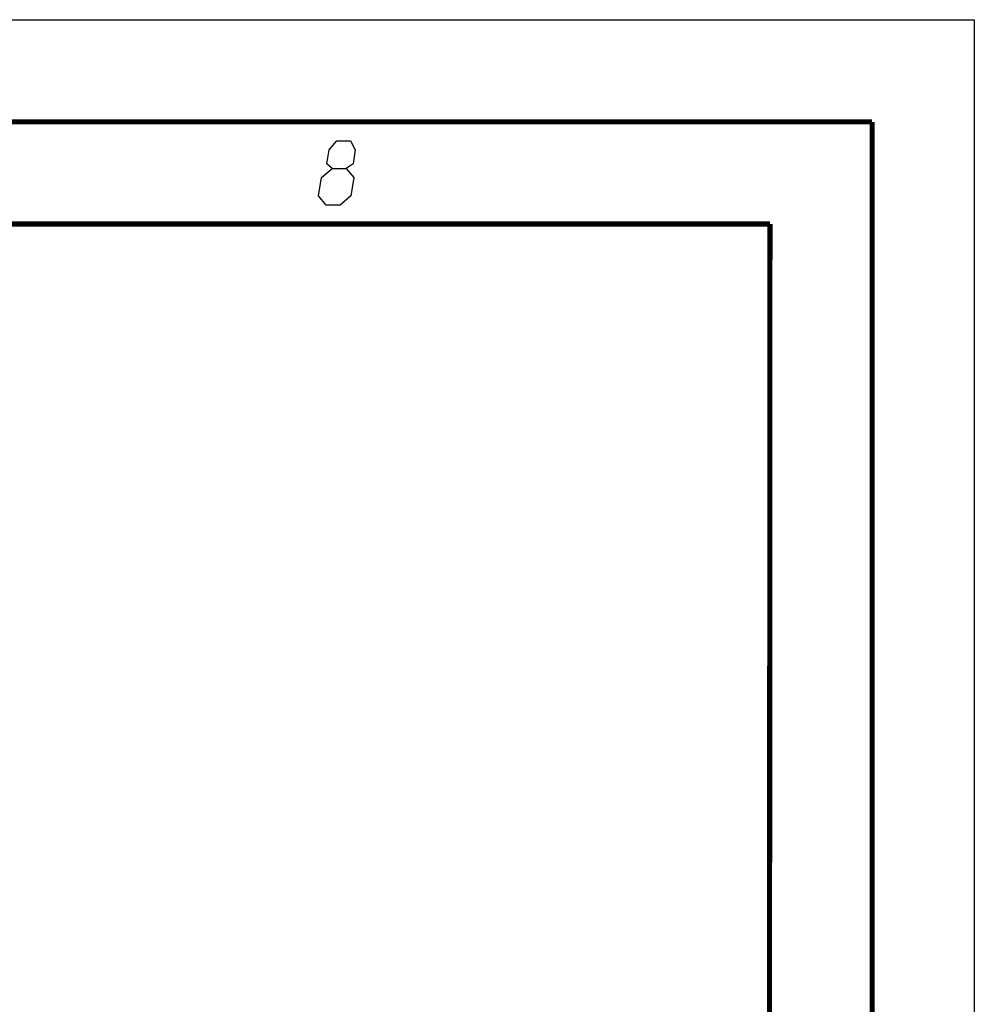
# Model space of a CAD drawing. Header units: millimetres. Extents: x 0 to 420, y 0 to 297.
# Tile 514 of 514: x 373 to 420, y 249 to 297. Entities that reach past the tile are written whole.
import ezdxf

# ---------------------------------------------------------------- set-up
doc = ezdxf.new("R2010")
doc.units = ezdxf.units.MM
doc.header["$LTSCALE"] = 23.1
doc.layers.get('0').update_dxf_attribs({"linetype": 'CONTINUOUS'})

msp = doc.modelspace()

# ---------------------------------------------------------------- linework, layer by layer
at = {"color": 7, "linetype": 'Continuous'}
for p, q in [((0, 297), (420, 297)), ((420, 297), (420, 0)), ((25, 286.9999), (410, 286.9999)), ((410, 286.9999), (409.8296, 10.1087))]:
    msp.add_line(p, q, dxfattribs=at)
at = {"color": 7, "linetype": 'Continuous', "const_width": 0.25}
for points in [[(415, 292), (20, 292)], [(415, 5), (415, 292)], [(25, 287), (410, 287)], [(410, 287), (409.8468, 9.9234)]]:
    msp.add_lwpolyline(points, dxfattribs=at)
at = {"color": 2, "linetype": 'Continuous'}
for points in [[(388.5833, 289.725), (388.32, 289.95), (388.4302, 290.625), (388.8037, 291.075), (389.4787, 291.075), (389.7052, 290.625), (389.595, 289.95), (389.2583, 289.725), (389.6348, 289.275), (389.4879, 288.375), (388.9644, 287.925), (388.2894, 287.925), (387.9129, 288.375)], [(387.9129, 288.375), (388.0598, 289.275), (388.5833, 289.725), (389.2583, 289.725)]]:
    msp.add_lwpolyline(points, dxfattribs=at)

doc.saveas('drawing.dxf')
